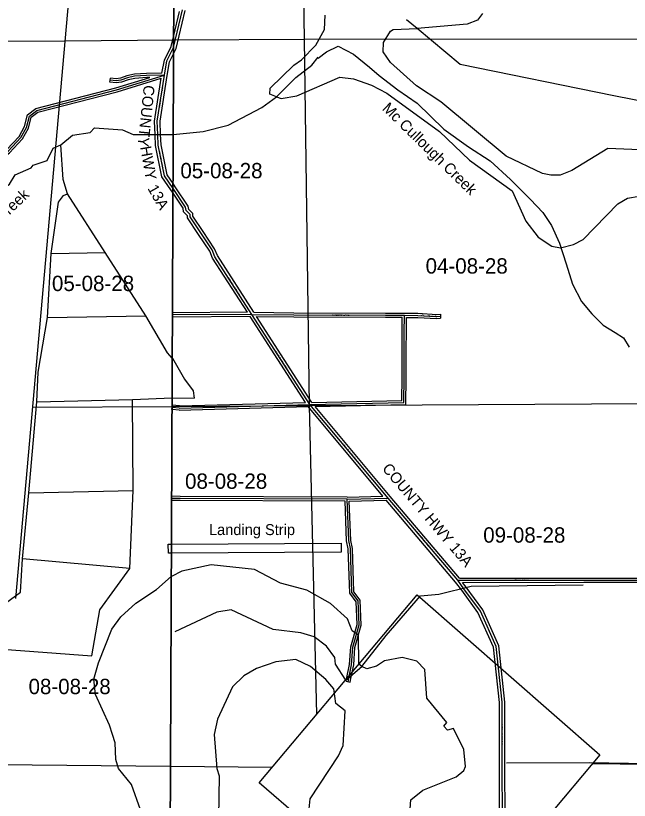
# Model space of a CAD drawing. Extents: x 418523 to 616617, y 1878279 to 2196743.
# Drawn here: x 495394 to 504389, y 1991620 to 2003118 of the extents above; entities that cross this region are included whole.
import ezdxf

# ---------------------------------------------------------------- set-up
doc = ezdxf.new("R2010")
doc.units = 0
for name, color, linetype in [('Level 1', 7, 'Continuous'), ('Level 2', 7, 'Continuous'), ('Level 22', 7, 'Continuous'), ('Level 23', 7, 'Continuous'), ('Level 28', 7, 'Continuous'), ('Level 31', 7, 'Continuous'), ('Level 32', 7, 'Continuous'), ('Level 34', 7, 'Continuous'), ('Level 39', 7, 'Continuous'), ('Level 41', 7, 'Continuous'), ('Level 5', 7, 'Continuous'), ('Level 52', 7, 'Continuous'), ('Level 63', 7, 'Continuous'), ('Level 7', 7, 'Continuous')]:
    doc.layers.add(name, color=color, linetype=linetype)

msp = doc.modelspace()

# ---------------------------------------------------------------- linework, layer by layer
at = {"layer": 'Level 1'}
for p, q in [((499547.318, 2008081.654), (499622.437, 2002775.891)), ((496165.31, 2003347.368), (495390.078, 1994579.436)), ((489160.594, 2002698.256), (496112.48, 2002749.846)), ((496112.48, 2002749.846), (497709.627, 2002761.698)), ((497709.627, 2002761.698), (499622.437, 2002775.891)), ((499622.437, 2002775.891), (504794.142, 2002779.43)), ((499622.437, 2002775.891), (499695.123, 1997404.079)), ((495637.744, 1997380.554), (497686.424, 1997392.432)), ((497686.424, 1997392.432), (499695.123, 1997404.079)), ((499695.123, 1997404.079), (504923.006, 1997435.293)), ((499695.123, 1997404.079), (499802.161, 1992876.179)), ((498962.839, 1991877.164), (501276.8, 1994631.386)), ((501276.8, 1994631.386), (503957.234, 1992288.223)), ((503957.234, 1992288.223), (501657.429, 1989557.937)), ((494595.63, 1992150.917), (497663.641, 1992120.631)), ((497663.641, 1992120.631), (499155.019, 1992105.908)), ((503848.39, 1992159.006), (505076.21, 1992143.055)), ((501657.429, 1989557.937), (498962.839, 1991877.164))]:
    msp.add_line(p, q, dxfattribs=at)
at = {"layer": 'Level 22'}
for p, q in [((497709.147, 2002650.697), (497841.145, 2003204.038)), ((499707.398, 1997419.884), (498857.19, 1998741.456)), ((500852.697, 1996048.349), (499707.398, 1997419.884)), ((501873.519, 1994843.936), (500852.697, 1996048.349)), ((501963.701, 1994721.001), (501873.519, 1994843.936)), ((502528.652, 1990589.205), (502526.58, 1992139.156))]:
    msp.add_line(p, q, dxfattribs=at)
for points in [[(497573.206, 2002246.57), (497611.52, 2002454.786), (497709.071, 2002650.38), (497709.147, 2002650.697)], [(497477.798, 2001374.908), (497469.457, 2001572.051), (497573.206, 2002246.57)], [(497700.229, 2000586.846), (497700.148, 2000586.966), (497574.746, 2000771.162), (497484.428, 2001221.775), (497477.798, 2001374.908)], [(498106.689, 1999934.608), (497950.425, 2000169.121), (497950.568, 2000202.215), (497892.478, 2000261.016), (497884.449, 2000310.873), (497700.229, 2000586.846)], [(498857.19, 1998741.456), (498315.092, 1999584.225), (498273.668, 1999684.411), (498106.689, 1999934.608)], [(502526.58, 1992139.156), (502525.352, 1993057.416), (502436.805, 1993874.581), (502205.246, 1994392.322), (501963.701, 1994721.001)]]:
    msp.add_lwpolyline(points, dxfattribs=at)
at = {"layer": 'Level 23'}
for p, q in [((497709.906, 2002826.27), (497794.293, 2003180.021)), ((499641.662, 1997448.13), (498829.069, 1998711.232)), ((499735.293, 1997450.457), (498924.549, 1998710.686)), ((500777.055, 1996076.526), (499680.94, 1997389.161)), ((500883.4, 1996073.988), (499783.281, 1997391.418)), ((501842.096, 1994819.144), (500826.24, 1996017.698)), ((501900.52, 1994873.945), (500883.4, 1996073.988)), ((501931.448, 1994697.34), (501842.096, 1994819.143)), ((501995.955, 1994744.661), (501945.12, 1994813.959)), ((502488.601, 1990627.231), (502486.58, 1992139.102)), ((502568.653, 1990589.258), (502566.581, 1992139.209))]:
    msp.add_line(p, q, dxfattribs=at)
for points in [[(497708.755, 2002560.122), (497746.916, 2002636.634), (497880.138, 2003195.106)], [(497537.956, 2002276.036), (497573.203, 2002467.582), (497671.227, 2002664.126), (497709.906, 2002826.27)], [(497612.654, 2002239.908), (497649.838, 2002441.989), (497708.755, 2002560.122)], [(497517.761, 2001376.637), (497509.587, 2001569.836), (497612.653, 2002239.908)], [(497437.833, 2001373.217), (497429.327, 2001574.268), (497525.69, 2002200.765)], [(497699.919, 2000515.261), (497666.98, 2000564.606), (497537.119, 2000755.352), (497444.599, 2001216.951), (497437.835, 2001373.178)], [(497700.534, 2000657.479), (497612.373, 2000786.972), (497524.256, 2001226.599), (497517.761, 2001376.637)], [(498139.976, 1999956.789), (497990.478, 2000181.149), (497990.639, 2000218.569), (497929.935, 2000280.019), (497922.555, 2000325.835), (497733.315, 2000609.327), (497700.534, 2000657.479)], [(498073.4, 1999912.427), (497910.371, 2000157.094), (497910.496, 2000185.861), (497855.021, 2000242.013), (497846.342, 2000295.911), (497699.919, 2000515.261)], [(498790.666, 1998770.935), (498279.502, 1999565.613), (498238.208, 1999665.485), (498073.417, 1999912.403)], [(498885.662, 1998771.134), (498350.681, 1999602.836), (498309.127, 1999703.338), (498139.96, 1999956.813)], [(502566.581, 1992139.209), (502565.35, 1993059.603), (502475.894, 1993885.157), (502240.014, 1994412.561), (501995.934, 1994744.689)], [(502486.58, 1992139.103), (502485.354, 1993055.229), (502397.715, 1993864.005), (502170.478, 1994372.084), (501931.468, 1994697.313)]]:
    msp.add_lwpolyline(points, dxfattribs=at)
at = {"layer": 'Level 31'}
for p, q in [((497692.215, 1998732.298), (497692.128, 1998732.297)), ((498857.19, 1998741.456), (497692.215, 1998732.298)), ((501565.085, 1998711.374), (501621.218, 1998712.956)), ((497792.463, 1997368.475), (499707.398, 1997419.884)), ((499707.398, 1997419.884), (501083.14, 1997447.853)), ((497686.363, 1997378.381), (497686.274, 1997378.389)), ((497792.463, 1997368.475), (497686.363, 1997378.381)), ((497680.6, 1996044.846), (497680.508, 1996044.847)), ((497803.86, 1996042.859), (497680.6, 1996044.846)), ((500252.324, 1996033.808), (497803.86, 1996042.859)), ((500252.324, 1996033.808), (500852.697, 1996048.349)), ((501873.519, 1994843.936), (503723.986, 1994844.553)), ((503723.986, 1994844.553), (507900.932, 1994846.32)), ((500267.269, 1993357.888), (500278.282, 1993412.027))]:
    msp.add_line(p, q, dxfattribs=at)
for points in [[(493565.15, 1999817.033), (493768.202, 1999914.322), (493985.381, 1999979.911), (494144.475, 2000104.308), (494923.39, 2000859.117), (495283.207, 2001132.466), (495467.669, 2001331.674), (495551.715, 2001481.136), (495593.982, 2001647.874), (495702.784, 2001730.676), (496871.559, 2002033.234), (497573.206, 2002246.57)], [(497573.206, 2002246.57), (497312.876, 2002242.607), (497137.481, 2002229.55), (497032.427, 2002205.277), (496936.211, 2002172.237), (496865.783, 2002163.089), (496778.002, 2002174.017)], [(498857.19, 1998741.456), (499472.014, 1998734.456), (500816.489, 1998728.726), (501091.407, 1998727.561)], [(501083.14, 1997447.853), (501087.557, 1997817.32), (501089.241, 1998215.526), (501090.443, 1998499.546), (501091.285, 1998698.468), (501091.407, 1998727.561)], [(501091.407, 1998727.561), (501289.908, 1998726.721), (501565.085, 1998711.374)], [(500278.282, 1993412.027), (500318.439, 1993607.508), (500336.028, 1993866.001), (500428.744, 1994190.724), (500413.423, 1994541), (500322.305, 1994666.488), (500299.662, 1995308.456), (500275.106, 1995425.297), (500252.324, 1996033.808)]]:
    msp.add_lwpolyline(points, dxfattribs=at)
at = {"layer": 'Level 32'}
for p, q in [((496774.296, 2002144.246), (496781.709, 2002203.788)), ((497692.344, 1998762.3), (497691.892, 1998762.296)), ((497692.184, 1998725.276), (497691.892, 1998762.296)), ((498790.667, 1998770.933), (497692.344, 1998762.3)), ((497692.184, 1998725.274), (497692.184, 1998725.276)), ((497692.184, 1998725.276), (497692.184, 1998725.276)), ((497692.184, 1998725.271), (497692.184, 1998725.274)), ((497692.184, 1998725.267), (497692.184, 1998725.271)), ((497692.184, 1998725.261), (497692.184, 1998725.267)), ((497692.184, 1998725.251), (497692.184, 1998725.261)), ((497692.364, 1998702.297), (497692.184, 1998725.251)), ((498829.07, 1998711.232), (497692.364, 1998702.297)), ((501564.672, 1998681.349), (501622.063, 1998682.966)), ((501565.5, 1998741.397), (501620.373, 1998742.944)), ((501620.373, 1998742.944), (501622.063, 1998682.966)), ((497686.367, 1997379.382), (497689.064, 1997408.26)), ((497793.46, 1997398.511), (497689.064, 1997408.26)), ((497791.469, 1997338.436), (499680.94, 1997389.161)), ((497793.46, 1997398.511), (499641.662, 1997448.13)), ((499735.293, 1997450.456), (501053.49, 1997477.256)), ((499783.281, 1997391.419), (501112.792, 1997418.448)), ((497683.485, 1997348.517), (497686.366, 1997379.311)), ((497686.233, 1997348.261), (497683.485, 1997348.517)), ((497791.469, 1997338.436), (497686.233, 1997348.261)), ((497686.366, 1997379.311), (497686.367, 1997379.312)), ((497686.367, 1997379.381), (497686.367, 1997379.382)), ((497686.367, 1997379.38), (497686.367, 1997379.381)), ((497686.367, 1997379.378), (497686.367, 1997379.38)), ((497686.367, 1997379.376), (497686.367, 1997379.378)), ((497686.367, 1997379.375), (497686.367, 1997379.376)), ((497686.367, 1997379.373), (497686.367, 1997379.375)), ((497686.367, 1997379.371), (497686.367, 1997379.373)), ((497686.367, 1997379.37), (497686.367, 1997379.371)), ((497686.367, 1997379.368), (497686.367, 1997379.37)), ((497686.367, 1997379.366), (497686.367, 1997379.368)), ((497686.367, 1997379.365), (497686.367, 1997379.366)), ((497686.367, 1997379.362), (497686.367, 1997379.365)), ((497686.367, 1997379.36), (497686.367, 1997379.362)), ((497686.367, 1997379.357), (497686.367, 1997379.36)), ((497686.367, 1997379.355), (497686.367, 1997379.357)), ((497686.367, 1997379.352), (497686.367, 1997379.355)), ((497686.367, 1997379.35), (497686.367, 1997379.352)), ((497686.367, 1997379.347), (497686.367, 1997379.35)), ((497686.367, 1997379.344), (497686.367, 1997379.347)), ((497686.367, 1997379.341), (497686.367, 1997379.344)), ((497686.367, 1997379.337), (497686.367, 1997379.341)), ((497686.367, 1997379.334), (497686.367, 1997379.337)), ((497686.367, 1997379.331), (497686.367, 1997379.334)), ((497686.367, 1997379.327), (497686.367, 1997379.331)), ((497686.367, 1997379.323), (497686.367, 1997379.327)), ((497686.367, 1997379.319), (497686.367, 1997379.323)), ((497686.367, 1997379.315), (497686.367, 1997379.319)), ((497686.367, 1997379.313), (497686.367, 1997379.315)), ((497686.367, 1997379.312), (497686.367, 1997379.313)), ((497680.025, 1996014.85), (497680.633, 1996052.58)), ((497680.47, 1996014.842), (497680.025, 1996014.85)), ((497803.378, 1996012.861), (497680.47, 1996014.842)), ((497680.633, 1996052.648), (497680.634, 1996052.651)), ((497680.633, 1996052.646), (497680.633, 1996052.648)), ((497680.633, 1996052.621), (497680.633, 1996052.646)), ((497680.633, 1996052.603), (497680.633, 1996052.621)), ((497680.633, 1996052.59), (497680.633, 1996052.603)), ((497680.633, 1996052.58), (497680.633, 1996052.59)), ((497680.634, 1996052.681), (497680.992, 1996074.844)), ((497680.634, 1996052.666), (497680.634, 1996052.681)), ((497680.634, 1996052.657), (497680.634, 1996052.666)), ((497680.634, 1996052.652), (497680.634, 1996052.657)), ((497680.634, 1996052.651), (497680.634, 1996052.652)), ((497804.344, 1996072.856), (497680.992, 1996074.844)), ((500223.422, 1996003.913), (497803.378, 1996012.861)), ((500252.016, 1996063.809), (497804.344, 1996072.856)), ((500252.016, 1996063.81), (500777.055, 1996076.526)), ((500283.441, 1996004.551), (500826.24, 1996017.698)), ((501900.52, 1994873.945), (503723.977, 1994874.553)), ((503723.975, 1994874.553), (507857.006, 1994876.301)), ((501945.12, 1994813.959), (503723.997, 1994814.552)), ((503724, 1994814.552), (507882.531, 1994816.311)), ((500237.87, 1993363.869), (500248.884, 1993418.008)), ((500237.87, 1993363.869), (500296.667, 1993351.906)), ((500296.667, 1993351.906), (500307.681, 1993406.046))]:
    msp.add_line(p, q, dxfattribs=at)
for points in [[(493552.187, 1999844.089), (493757.32, 1999942.375), (493971.329, 2000007.006), (494124.74, 2000126.961), (494903.806, 2000881.916), (495262.974, 2001154.772), (495443.253, 2001349.462), (495523.613, 2001492.37), (495567.476, 2001665.402), (495689.42, 2001758.207), (496863.433, 2002062.12), (497360.759, 2002213.331)], [(497360.759, 2002213.331), (497314.219, 2002212.623), (497141.998, 2002199.802), (497040.698, 2002176.397), (496943.085, 2002142.878), (496865.863, 2002132.846), (496774.296, 2002144.246)], [(497537.956, 2002276.036), (497311.533, 2002272.591), (497132.964, 2002259.297), (497024.156, 2002234.156), (496929.337, 2002201.597), (496865.702, 2002193.331), (496781.709, 2002203.788)], [(493578.114, 1999789.978), (493779.085, 1999886.271), (493999.433, 1999952.816), (494164.209, 2000081.656), (494942.973, 2000836.318), (495303.44, 2001110.161), (495492.085, 2001313.886), (495579.818, 2001469.903), (495620.488, 2001630.346), (495716.148, 2001703.146), (496879.685, 2002004.348), (497525.69, 2002200.765)], [(498885.662, 1998771.134), (499472.249, 1998764.456), (500816.615, 1998758.727), (501091.535, 1998757.561)], [(498924.549, 1998710.686), (499471.78, 1998704.456), (500816.361, 1998698.726), (501061.28, 1998697.686)], [(501053.49, 1997477.256), (501057.557, 1997817.562), (501059.24, 1998215.654), (501060.442, 1998499.673), (501061.28, 1998697.686)], [(501091.535, 1998757.561), (501290.807, 1998756.718), (501565.499, 1998741.398)], [(501112.792, 1997418.448), (501117.557, 1997817.076), (501119.242, 1998215.4), (501120.444, 1998499.418), (501121.281, 1998697.432)], [(501121.281, 1998697.432), (501289.009, 1998696.723), (501564.673, 1998681.348)], [(500248.895, 1993418.065), (500288.645, 1993611.564), (500306.311, 1993871.195), (500398.559, 1994194.278), (500383.845, 1994530.674), (500292.646, 1994656.275), (500269.772, 1995304.815), (500245.222, 1995421.624), (500223.423, 1996003.913)], [(500307.67, 1993405.99), (500348.233, 1993603.453), (500365.745, 1993860.807), (500458.929, 1994187.171), (500443.001, 1994551.325), (500351.964, 1994676.701), (500329.553, 1995312.096), (500304.99, 1995428.971), (500283.441, 1996004.551)]]:
    msp.add_lwpolyline(points, dxfattribs=at)
at = {"layer": 'Level 39'}
for p, q in [((497676.535, 1995373.596), (497677.699, 1995373.603)), ((497677.123, 1995240.261), (497675.817, 1995240.252))]:
    msp.add_line(p, q, dxfattribs=at)
for points in [[(497675.817, 1995240.252), (497634.126, 1995240.442), (497626.514, 1995373.895), (497676.535, 1995373.596)], [(497677.699, 1995373.603), (500163.094, 1995389.257), (500162.675, 1995255.904), (497677.123, 1995240.261)]]:
    msp.add_lwpolyline(points, dxfattribs=at)
at = {"layer": 'Level 5'}
for p, q in [((501279.55, 2002930.139), (501121.545, 2003055.67)), ((497700.582, 2001375.786), (497703.64, 2001376.114)), ((496707.543, 1999647.12), (496153.657, 2000508.785)), ((495860.403, 1998693.026), (495915.528, 1999634.74)), ((495915.528, 1999634.74), (496707.543, 1999647.12)), ((497302.75, 1998718.575), (496707.543, 1999647.12)), ((495860.403, 1998693.026), (497302.75, 1998718.575)), ((497691.219, 1998099.564), (497689.486, 1998101.315)), ((497104.407, 1997494.181), (497686.957, 1997516.007)), ((497686.957, 1997516.007), (497688.078, 1997516.049)), ((497688.078, 1997516.049), (498010.836, 1997513.683)), ((495588.142, 1996126.829), (495703.711, 1997460.063)), ((495703.711, 1997460.063), (497104.407, 1997494.181)), ((497113.88, 1996160.298), (497104.407, 1997494.181)), ((495491.207, 1995160.333), (495588.142, 1996126.829)), ((495588.142, 1996126.829), (497113.88, 1996160.298)), ((497066.05, 1995018.439), (497113.88, 1996160.298)), ((497066.05, 1995018.439), (495491.207, 1995160.333)), ((500231.66, 1993379.958), (500465.702, 1993579.276)), ((503804.045, 1992167.954), (502586.936, 1992163.568)), ((505187.849, 1992146.831), (503804.045, 1992167.954))]:
    msp.add_line(p, q, dxfattribs=at)
for points in [[(519213.975, 2001213.169), (518528.956, 2000773.53), (517715.486, 2000394.616), (514343.222, 2000511.961), (512200.84, 2000535.566), (510917.239, 2000598.071), (507343.262, 2001318.244), (504160.765, 2001945.43), (501911.415, 2002402.883), (501279.55, 2002930.139)], [(499826.725, 2002496.168), (499952.043, 2002588.368), (500118.54, 2002671.666), (500347.918, 2002555.769), (500580.777, 2002363.125), (500721.987, 2002240.696), (500995.998, 2002031.152), (501278.634, 2001836.121), (501667.666, 2001456.626), (502029.626, 2001197.624), (502350.594, 2000991.166), (502648.134, 2000717.166), (502940.2, 2000422.1), (503120.146, 2000232.604), (503249.991, 2000042.227), (503365.921, 1999784.631), (503461.364, 1999479.845), (503556.845, 1999183.785), (503687.391, 1998931.948), (503837.881, 1998748.034), (504005.898, 1998584.412), (504182.384, 1998474.216), (504306.055, 1998398.424), (504387.297, 1998260.621)], [(499217.199, 2001928.108), (499501.55, 2002210.589), (499735.563, 2002393.236), (499827.654, 2002509.661)], [(497703.64, 2001376.114), (498140.182, 2001423.052), (498507.27, 2001513.579), (498999.966, 2001770.401), (499217.199, 2001928.108)], [(496057.483, 2001226.231), (496224.954, 2001367.066), (496483.608, 2001407.341), (496550.668, 2001473.674), (496959.017, 2001446.468), (497117.041, 2001378.928), (497700.582, 2001375.786)], [(493494.332, 1998964.223), (493494.492, 1998997.574), (493778.545, 1999112.741), (493929.156, 1999211.955), (494038.415, 1999378.13), (494130.536, 1999452.633), (494156.165, 1999569.206), (494315.086, 1999668.391), (494382.725, 1999843.096), (494717.257, 2000041.375), (494918.567, 2000273.713), (495060.709, 2000347.947), (495161.857, 2000555.833), (495304.068, 2000646.747), (495388.217, 2000788.042), (495622.16, 2000886.797), (495647.4, 2000928.349), (495856.163, 2000993.933), (495940.511, 2001176.868), (496057.483, 2001226.231)], [(496153.657, 2000508.785), (496088.072, 2000717.549), (496057.483, 2001226.231)], [(495915.528, 1999634.74), (496019.587, 2000384.46), (496095.166, 2000484.103), (496153.657, 2000508.785)], [(495703.711, 1997460.063), (495722.704, 1997893.454), (495860.403, 1998693.026)], [(497689.486, 1998101.315), (497616.615, 1998175.015), (497302.75, 1998718.575)], [(497691.219, 1998099.564), (497869.998, 1997789.248), (497994.524, 1997622.126), (498010.836, 1997513.683)], [(494434.128, 1993915.58), (495463.545, 1994668.621), (495491.207, 1995160.333)], [(494434.128, 1993915.58), (494475.64, 1993890.339), (496508.92, 1993737.621), (496629.291, 1994412.249), (497066.05, 1995018.439)], [(501327.705, 1994618.543), (501594.57, 1994642.707), (502070.1, 1994757.876), (503712.459, 1994777.557)], [(500465.702, 1993579.276), (500825.662, 1994036.632), (501327.705, 1994618.543)], [(500231.66, 1993379.958), (500082.362, 1993613.872), (500074.35, 1993713.935), (499949.825, 1993881.057), (499766.848, 1994015.028), (499575.312, 1994074.007), (499166.991, 1994125.363), (498551.012, 1994410.793), (498342.508, 1994378.099), (497724.668, 1994088.354)]]:
    msp.add_lwpolyline(points, dxfattribs=at)
at = {"layer": 'Level 63'}
for points in [[(457897.306, 1969639.697), (497565.655, 1969446.889), (497762.102, 2014904.337), (458142.925, 2015097.576), (457897.306, 1969639.697)], [(497565.655, 1969446.889), (537233.896, 1969297.112), (537381.015, 2014754.121), (497762.102, 2014904.337), (497565.655, 1969446.889)]]:
    msp.add_lwpolyline(points, dxfattribs=at)
at = {"layer": 'Level 7'}
msp.add_line((497675.65, 1994899.365), (497673.953, 1994898.464), dxfattribs=at)
for points in [[(502238.95, 2003152.116), (502163.59, 2003052.302), (502013.347, 2002994.439), (501279.55, 2002930.139)], [(499217.199, 2001928.108), (499117.296, 2001970.078), (499125.925, 2002053.441), (499468.797, 2002394.123), (499585.769, 2002468.756), (499794.86, 2002684.854), (499920.659, 2002917.841), (499929.675, 2003126.216)], [(504541.689, 2001152.235), (504074.887, 2001170.44), (503548.65, 2000847.026), (503373.387, 2000780.891), (503240.004, 2000781.31), (503115.03, 2000806.749), (502582.314, 2001058.538), (501626.177, 2001853.596), (501268.465, 2002088.197), (500886.11, 2002431.191), (500778.255, 2002589.944), (500787.012, 2002723.297), (500887.612, 2002889.693), (500929.353, 2002914.574), (501279.55, 2002930.139)], [(499217.199, 2001928.108), (499283.831, 2001902.868), (499517.375, 2001943.792), (500143.486, 2002216.867), (500343.461, 2002191.209), (500609.929, 2002098.66), (500834.656, 2001981.2), (501608.105, 2001420.176), (502048.592, 2001001.921), (502672.385, 2000549.727), (502871.017, 2000107.278), (503053.665, 1999873.235), (503253.282, 1999739.234), (503378.265, 1999713.805), (503570.17, 1999763.199), (503712.111, 1999837.762), (504222.325, 2000361.321), (504364.306, 2000444.226), (504706.294, 2000501.471)], [(500465.702, 1993579.276), (500424.15, 1993612.756), (500417.183, 1994037.947), (500325.68, 1994104.927), (500259.575, 1994280.221), (500010.205, 1994506.084), (499660.694, 1994698.974), (499277.553, 1994800.251), (498894.73, 1995001.561), (498261.364, 1995070.316), (497827.575, 1994980.018), (497675.65, 1994899.365)], [(497658.214, 1990864.827), (497494.257, 1990947.903), (497353.392, 1991107.086), (497090.624, 1991850.431), (496900.166, 1992084.894), (496859.204, 1992218.507), (496852.169, 1992460.293), (496811.146, 1992585.566), (496770.183, 1992719.178), (496564.231, 1993170.457), (496540.427, 1993395.662), (496608.435, 1993637.059), (496802.82, 1994127.864), (496937.179, 1994310.54), (497155, 1994509.438), (497456.192, 1994707.866), (497673.953, 1994898.464)], [(501167.136, 1991359.52), (501184.662, 1991626.246), (501360.185, 1991767.382), (501852.682, 1991965.884), (501961.344, 1992057.227), (501986.553, 1992115.479), (501962.358, 1992365.665), (501813.28, 1992674.601), (501721.518, 1992649.889), (501671.665, 1992708.41), (501713.505, 1992758.261), (501422.912, 1993117.677), (501390.905, 1993534.627), (501274.59, 1993660.028), (501058.004, 1993710.767), (500799.418, 1993661.562), (500682.477, 1993586.929), (500540.624, 1993545.706), (500465.702, 1993579.276)], [(499691.87, 1991447.653), (499709.157, 1991639.358), (500128.036, 1992271.55), (500195.215, 1992421.404), (500221.857, 1992929.827), (500088.832, 1993038.628), (500056.178, 1993255.503), (499939.893, 1993389.245), (499715.424, 1993581.696), (499499.007, 1993682.456), (499207.14, 1993650.062), (498923.375, 1993550.936), (498739.613, 1993443.151), (498572.402, 1993285.285), (498354.115, 1992810.831), (498303.387, 1992585.914), (498343.437, 1992085.602), (498376.42, 1991977.13), (498366.12, 1991368.575)]]:
    msp.add_lwpolyline(points, dxfattribs=at)

# ---------------------------------------------------------------- texts
at = {"layer": 'Level 2'}
for s, p in [('05-08-28', (497807.936, 2000735.081)), ('04-08-28', (501402.73, 1999338.716)), ('05-08-28', (495925.171, 1999082.552)), ('08-08-28', (497876.372, 1996184.596)), ('09-08-28', (502247.49, 1995395.628)), ('08-08-28', (495582.107, 1993175.762))]:
    msp.add_text(s, height=225, dxfattribs=at).set_placement(p)
at = {"layer": 'Level 28'}
for s, rotation, p in [('COUNTY', 264.1519278, (497272.737, 2002105.537)), ('HWY', 279.7521, (497218.642, 2001193.06)), ('13A', 299.3732, (497322.22, 2000587.288)), ('COUNTY HWY 13A', 310.2826806, (500757.153, 1996476.244))]:
    msp.add_text(s, height=160, rotation=rotation, dxfattribs=at).set_placement(p)
at = {"layer": 'Level 34'}
for s, height, rotation, p in [('COUNTY HWY 13A', 25, 81.2547139, (497512.34, 2001768.649)), ('COUNTY HWY 13A', 25, 281.3330362, (497489.741, 2001131.668)), ('COUNTY HWY 13A', 25, 302.7496333, (498499.678, 1999274.155)), ('BOLLING LANE', 25, 359.7551194, (500036.953, 1998719.551)), ('BOLLING LANE', 24.99916, 356.8073361, (501319.731, 1998712.541)), ('COUNTY HWY 13A', 25, 302.753575, (499195.823, 1998191.979)), ('COUNTY HWY 13A', 25, 309.8627166, (500180.466, 1996833.869)), ('COUNTY HWY 13A', 25, 310.2826806, (501262.799, 1995545.163)), ('TRIAY ROAD', 25, 0.0183694, (502707.575, 1994831.716)), ('COUNTY HWY 13A', 25, 270.0756472, (502513.28, 1992738.663))]:
    msp.add_text(s, height=height, rotation=rotation, dxfattribs=at).set_placement(p)
at = {"layer": 'Level 41'}
for rotation, p in [(315.7102084, (500756.348, 2001746.823)), (43.1274639, (494277.155, 1999234.609))]:
    msp.add_text('Mc Cullough Creek', height=160, rotation=rotation, dxfattribs=at).set_placement(p)
at = {"layer": 'Level 52'}
msp.add_text('Landing Strip', height=160, dxfattribs=at).set_placement((498227.197, 1995506.863))

doc.saveas('drawing.dxf')
